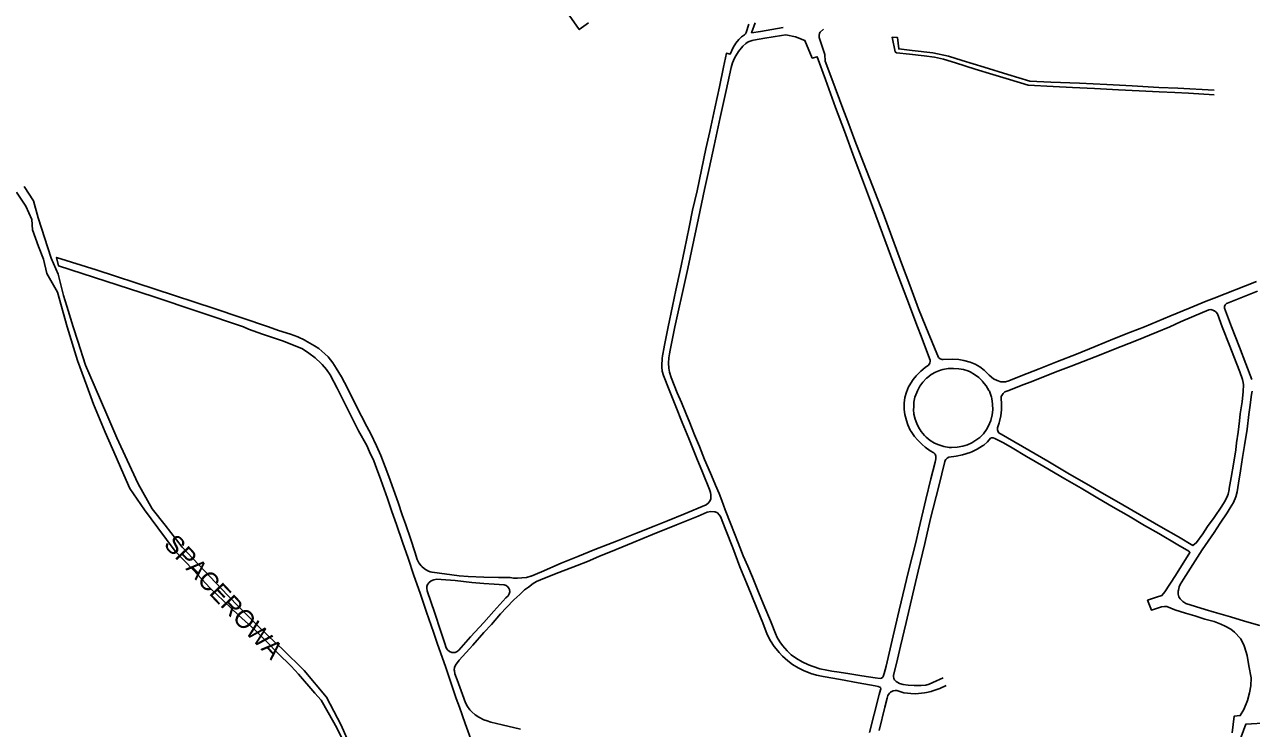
# Model space of a CAD drawing. Extents: x -304109 to -273954, y 21500 to 39796.
# Drawn here: x -298252 to -297580, y 25530 to 25916 of the extents above; entities that cross this region are included whole.
import ezdxf

# ---------------------------------------------------------------- set-up
doc = ezdxf.new("R2010")
doc.units = 0
doc.layers.add('krawedzie_ulic', color=7, linetype='Continuous')
doc.layers.add('nazwy_ulic', color=7, linetype='Continuous')

msp = doc.modelspace()

# ---------------------------------------------------------------- linework, layer by layer
at = {"layer": 'krawedzie_ulic'}
for points in [[(-297954.53, 25922.612), (-297947.745, 25912.876), (-297942.673, 25916.546)], [(-297854.837, 25915.794), (-297856.367, 25911.3), (-297856.649, 25910.555), (-297857.269, 25909.968), (-297858.868, 25908.887), (-297860.319, 25907.44), (-297861.955, 25905.472), (-297863.426, 25903.106), (-297864.991, 25899.477), (-297867.08, 25899.91), (-297868.679, 25892.263), (-297870.959, 25881.582), (-297873.533, 25869.83), (-297876.249, 25857.008), (-297878.339, 25847.626), (-297880.838, 25836.078), (-297883.06, 25824.634), (-297885.67, 25813.899), (-297887.457, 25804.698), (-297890.05, 25792.31), (-297892.5, 25780.89), (-297894.805, 25770.157), (-297896.646, 25761.312), (-297898.948, 25750), (-297901.213, 25739.193), (-297901.289, 25738.874), (-297902.173, 25734.246), (-297902.361, 25732.64), (-297902.503, 25728.96), (-297902.505, 25728.137), (-297902.243, 25725.769), (-297901.589, 25723.479), (-297898.523, 25715.628), (-297894.764, 25706.47), (-297891.279, 25697.698), (-297887.693, 25688.822), (-297883.246, 25677.976), (-297880.275, 25670.534), (-297876.396, 25660.866), (-297875.833, 25659.332), (-297875.64, 25658.115), (-297875.65, 25656.124), (-297875.692, 25655.912), (-297876.188, 25654.572), (-297877.035, 25653.42), (-297878.167, 25652.547), (-297890.443, 25647.474), (-297899.317, 25643.78), (-297906.706, 25640.854), (-297916.421, 25637.069), (-297927.238, 25632.715), (-297939.126, 25628.069), (-297948.511, 25624.229), (-297957.538, 25620.512), (-297968.46, 25615.904), (-297974.137, 25613.565), (-297974.246, 25613.523), (-297976.663, 25612.81), (-297979.161, 25612.489), (-297981.528, 25612.343), (-297983.638, 25612.347), (-297985.54, 25612.678), (-297991.921, 25612.714), (-298000, 25613.008), (-298008.635, 25613.363), (-298013.42, 25613.651), (-298028.318, 25615.602), (-298029.389, 25615.897)], [(-297836.083, 25913.953), (-297848.468, 25911.927), (-297853.341, 25911.183), (-297851.311, 25916.496)], [(-297712.457, 25720.496), (-297714.323, 25719.982), (-297716.277, 25719.855), (-297716.856, 25719.968), (-297718.882, 25720.624), (-297720.751, 25721.646), (-297723.136, 25723.567), (-297725.57, 25726.01), (-297725.883, 25726.295), (-297728.233, 25728.122), (-297730.807, 25729.618), (-297733.628, 25730.711), (-297737.159, 25731.688), (-297739.857, 25732.159), (-297743.479, 25732.436), (-297748.466, 25732.148), (-297748.868, 25732.188), (-297750.046, 25732.568), (-297751.043, 25733.302), (-297753.181, 25738.47), (-297757.922, 25750), (-297761.826, 25759.838), (-297766.636, 25772.801), (-297770.712, 25783.484), (-297776.569, 25799.41), (-297781.251, 25812.298), (-297787.1, 25827.333), (-297792.008, 25839.914), (-297796.835, 25852.063), (-297800.705, 25862.519), (-297803.295, 25869.711), (-297809.409, 25885.913), (-297813.092, 25895.507), (-297813.207, 25899.295), (-297816.251, 25908.54), (-297816.408, 25909.698), (-297816.167, 25910.842), (-297815.823, 25911.495), (-297813.908, 25913.094)], [(-297895.313, 25750), (-297893.123, 25759.879), (-297891.47, 25767.17), (-297888.215, 25781.931), (-297884.918, 25797.557), (-297882.372, 25809.64), (-297879.076, 25825.368), (-297876.625, 25836.737), (-297873.831, 25849.331), (-297870.532, 25864.754), (-297867.201, 25879.567), (-297864.482, 25892.058), (-297863.75, 25894.71), (-297862.641, 25897.228), (-297861.905, 25898.496), (-297860.481, 25900.928), (-297858.196, 25903.752), (-297856.527, 25905.238), (-297855.145, 25906.127), (-297853.045, 25906.949), (-297852.257, 25907.153), (-297846.04, 25908.192), (-297836.98, 25909.645), (-297834.62, 25910.029), (-297829.244, 25908.846), (-297824.166, 25906.998), (-297820.101, 25897.281), (-297817.49, 25897.973), (-297812.889, 25885.618), (-297807.317, 25870.248), (-297802.506, 25857.26), (-297797.12, 25842.677), (-297792.497, 25830.601), (-297787.111, 25815.992), (-297781.57, 25801.258), (-297774.066, 25780.953), (-297768.317, 25765.661), (-297762.473, 25750), (-297760.384, 25745.029), (-297757.446, 25737.129), (-297755.463, 25731.735), (-297755.48, 25731.329), (-297755.792, 25730.135), (-297756.467, 25729.103), (-297758.317, 25727.729), (-297760.567, 25725.856), (-297763.212, 25723.192), (-297764.814, 25721.135), (-297767.053, 25717.725), (-297767.366, 25717.129), (-297768.561, 25714.329), (-297769.38, 25711.397), (-297769.72, 25708.209), (-297769.704, 25704.737), (-297769.319, 25702.044), (-297768.491, 25698.819), (-297767.732, 25696.37), (-297766.457, 25693.475), (-297765.991, 25692.687), (-297764.067, 25689.933), (-297762.534, 25688.157), (-297759.958, 25685.679), (-297758.185, 25684.135), (-297755.457, 25682.209), (-297753.44, 25680.986), (-297752.843, 25680.25), (-297752.474, 25679.218), (-297752.448, 25677.69), (-297752.776, 25675.839), (-297755.142, 25666.791), (-297757.872, 25655.432), (-297761.663, 25639.179), (-297763.444, 25631.903), (-297767.304, 25616.16), (-297772.488, 25594.914), (-297775.79, 25580.817), (-297779.662, 25564.183), (-297780.761, 25560.23), (-297781.268, 25558.533), (-297781.452, 25558.238), (-297782.118, 25557.686), (-297782.961, 25557.487), (-297785.729, 25557.754), (-297792.958, 25558.921), (-297799.579, 25559.927), (-297805.363, 25560.82), (-297809.294, 25561.484), (-297812.058, 25561.98), (-297815.885, 25562.759), (-297819.613, 25563.926), (-297822.084, 25564.94), (-297825.708, 25566.585), (-297828.722, 25568.312), (-297831.571, 25570.443), (-297833.873, 25572.58)], [(-297600, 25879.665), (-297619.847, 25880.807), (-297630.223, 25881.22), (-297644.925, 25882.116), (-297658.735, 25882.742), (-297673.69, 25883.457), (-297689.355, 25884.088), (-297701.003, 25884.587), (-297712.913, 25888.339), (-297725.892, 25892.255), (-297738.005, 25896.029), (-297745.478, 25898.383), (-297754.139, 25900.163), (-297765.311, 25901.406), (-297772.718, 25902.286), (-297773.418, 25908.609), (-297776.318, 25908.778), (-297774.684, 25900.661), (-297774.043, 25900.134), (-297766.918, 25899.404), (-297758.9, 25898.455), (-297753.2, 25897.861), (-297748.307, 25896.646), (-297741.678, 25894.741), (-297730.788, 25891.283), (-297721.251, 25888.343), (-297712.019, 25885.476), (-297701.87, 25882.39), (-297688.161, 25881.635), (-297677.656, 25881.097), (-297665.603, 25880.653), (-297652.299, 25879.843), (-297641.059, 25879.415), (-297630.097, 25878.831), (-297621.551, 25878.422), (-297614.022, 25877.976), (-297600, 25877.224)], [(-298255.844, 25823.834), (-298250.765, 25816.195), (-298247.591, 25808.782), (-298247.194, 25803.232), (-298243.962, 25794.037), (-298241.063, 25787.11), (-298239.242, 25779.204), (-298233.479, 25768.962), (-298228.105, 25750), (-298222.521, 25731.558), (-298217.459, 25717.655), (-298213.806, 25707.652), (-298207.383, 25692.312), (-298201.331, 25678.647), (-298198.446, 25671.914), (-298193.873, 25661.487), (-298185.753, 25649.746), (-298178.516, 25640.003), (-298169.064, 25627.231), (-298158.971, 25616.701), (-298150.031, 25607.126), (-298142.307, 25599.7), (-298134.404, 25592.199), (-298125.222, 25583.947), (-298119.009, 25577.651), (-298112.718, 25571.305), (-298105.505, 25564.153), (-298101.496, 25559.717), (-298092.499, 25549.355), (-298089.081, 25545.549), (-298085.204, 25538.851), (-298080.395, 25530.357), (-298074.562, 25518.392)], [(-298074.977, 25524.791), (-298078.12, 25531.877), (-298086.095, 25547.227), (-298098.286, 25561.855), (-298110.321, 25573.409), (-298117.737, 25580.508), (-298125.796, 25588.287), (-298133.96, 25596.522), (-298140.199, 25602.869), (-298153.375, 25616.675), (-298165.14, 25629.324), (-298174.51, 25641.411), (-298181.613, 25650.443), (-298189.319, 25664.145), (-298195.287, 25677.024), (-298200.92, 25689.321), (-298205.934, 25700.811), (-298213.419, 25718.173), (-298218.199, 25729.106), (-298222.389, 25742.154), (-298224.822, 25750), (-298228.401, 25761.348), (-298230.217, 25767.296), (-298233.042, 25778.852), (-298236.988, 25787.724), (-298243.995, 25809.834), (-298246.538, 25819.122), (-298251.792, 25826.967)], [(-298036.446, 25622.643), (-298037.756, 25626.773), (-298039.98, 25633.537), (-298042.724, 25641.541), (-298044.785, 25647.137), (-298046.931, 25653.749), (-298049.362, 25660.867), (-298051.921, 25668.11), (-298053.928, 25673.377), (-298056.299, 25679.581), (-298058.79, 25684.945), (-298061.927, 25691.37), (-298064.101, 25695.39), (-298066.925, 25701.082), (-298070.966, 25708.973), (-298074.671, 25716.409), (-298078.01, 25722.68), (-298080.902, 25727.38), (-298082.704, 25730.267), (-298085.207, 25733.592), (-298086.977, 25735.295), (-298090.412, 25738.17), (-298092.651, 25739.624), (-298097.804, 25742.626), (-298097.945, 25742.703), (-298101.78, 25744.541), (-298105.771, 25746.011), (-298112.454, 25748.009), (-298117.99, 25750), (-298147.712, 25760.106), (-298212.318, 25781.333), (-298233.984, 25788.096), (-298232.916, 25783.403), (-298181.026, 25766.597), (-298131.624, 25750), (-298128.868, 25748.803), (-298121.187, 25746.128), (-298109.73, 25742.215), (-298101.05, 25738.786), (-298099.71, 25738.136), (-298097.036, 25736.51), (-298095.854, 25735.722), (-298092.307, 25733.041), (-298089.015, 25730.052), (-298088.442, 25729.473), (-298086.1, 25726.756), (-298084.074, 25723.795), (-298080.242, 25716.41), (-298076.226, 25708.418), (-298072.366, 25700.754), (-298068.607, 25693.013), (-298064.082, 25685.025), (-298062.576, 25681.634), (-298060.292, 25676.725), (-298058.703, 25672.623), (-298056.305, 25666.318), (-298052.751, 25655.959), (-298050.269, 25648.867), (-298047.788, 25641.724), (-298044.443, 25632.024), (-298041.438, 25623.361), (-298038.222, 25613.786), (-298034.826, 25604.086), (-298031.297, 25593.726), (-298027.586, 25582.859), (-298025.262, 25576.3), (-298021.054, 25563.964), (-298015.069, 25546.462), (-298013.295, 25541.701), (-298010.135, 25532.735), (-298006.376, 25522.25)], [(-297712.457, 25720.496), (-297705.729, 25723.17), (-297695.861, 25727.029), (-297685.71, 25731.088), (-297675.458, 25735.119), (-297665.23, 25739.202), (-297654.49, 25743.583), (-297645.77, 25747.127), (-297638.226, 25750), (-297624.287, 25755.98), (-297613.198, 25760.381), (-297604.339, 25764.07), (-297600, 25765.849), (-297576.784, 25774.895)], [(-297579.376, 25721.193), (-297582.577, 25729.85), (-297586.157, 25738.992), (-297590.442, 25750), (-297594.403, 25760.216), (-297594.407, 25761.204), (-297594.023, 25762.115), (-297593.312, 25762.801), (-297592.593, 25763.111), (-297576.257, 25769.61)], [(-297624.244, 25750), (-297618.509, 25752.767), (-297611.119, 25755.956), (-297602.892, 25759.332), (-297601.754, 25759.471), (-297600.636, 25759.213), (-297600, 25758.856), (-297599.767, 25758.752), (-297598.839, 25758.072), (-297598.197, 25757.117), (-297595.63, 25750), (-297591.394, 25739.491), (-297589.124, 25733.888), (-297585.999, 25725.46), (-297584.539, 25721.132), (-297584.076, 25719.537), (-297583.989, 25718.205), (-297584.052, 25714.645), (-297584.707, 25708.975), (-297585.671, 25702.339), (-297586.141, 25698.525), (-297586.899, 25692.449), (-297587.708, 25686.474), (-297588.128, 25682.66), (-297589.451, 25674.805), (-297590.62, 25667.56), (-297591.684, 25661.484), (-297591.744, 25660.913), (-297592.253, 25658.434), (-297592.975, 25656.559), (-297594.251, 25654.218), (-297595.734, 25651.806), (-297600, 25645.622), (-297603.581, 25640.735), (-297606.257, 25636.727), (-297609.58, 25631.863), (-297611.661, 25630.34), (-297619.553, 25634.95), (-297629.187, 25640.423), (-297644.365, 25649.33), (-297652.184, 25653.761), (-297660.303, 25658.45), (-297669.91, 25664.05), (-297679.164, 25669.416), (-297691.115, 25676.447), (-297704.882, 25684.444), (-297717.946, 25691.923), (-297718.313, 25692.511), (-297718.637, 25693.623), (-297718.566, 25694.78), (-297717.765, 25697.491), (-297717.555, 25698.18), (-297716.853, 25701.318), (-297716.546, 25704.52), (-297716.421, 25705.507), (-297716.367, 25708.129), (-297716.712, 25710.729), (-297716.569, 25711.821), (-297716.343, 25712.421), (-297715.596, 25713.586), (-297714.548, 25714.49), (-297712.529, 25715.251), (-297705.754, 25717.905), (-297699.363, 25720.336), (-297687.09, 25725.205), (-297678.221, 25728.518), (-297665.081, 25733.579), (-297650.916, 25739.236), (-297642.452, 25742.656), (-297631.43, 25747.186), (-297624.244, 25750)], [(-297846.018, 25596.351), (-297849.459, 25604.639), (-297852.849, 25612.978), (-297855.459, 25618.94), (-297857.895, 25624.646), (-297860.642, 25631.678), (-297864.741, 25642.011), (-297867.885, 25649.761), (-297869.666, 25654.974), (-297871.088, 25658.733), (-297873.006, 25663.261), (-297875.295, 25668.533), (-297877.14, 25672.882), (-297879.058, 25677.461), (-297881.908, 25684.47), (-297884.51, 25690.966), (-297887.214, 25697.464), (-297889.325, 25702.758), (-297891.759, 25708.566), (-297893.997, 25713.912), (-297897.36, 25722.302), (-297898.227, 25725.258), (-297898.609, 25727.431), (-297898.875, 25730.24), (-297898.742, 25733.059), (-297898.372, 25735.186), (-297898.011, 25737.344), (-297896.65, 25743.659), (-297895.313, 25750)], [(-297721.77, 25710.824), (-297721.295, 25707.769), (-297721.219, 25704.678), (-297721.49, 25701.917), (-297722.365, 25698.763), (-297723.617, 25695.74), (-297724.682, 25693.77), (-297726.397, 25691.511), (-297728.413, 25689.516), (-297730.459, 25687.973), (-297732.709, 25686.518), (-297735.151, 25685.415), (-297737.599, 25684.713), (-297740.654, 25684.147), (-297743.757, 25683.978), (-297745.058, 25684.026), (-297747.978, 25684.515), (-297750.805, 25685.392), (-297753.083, 25686.425), (-297755.478, 25687.877), (-297757.641, 25689.655), (-297758.591, 25690.621), (-297760.412, 25692.776), (-297761.911, 25695.166), (-297762.796, 25697.063), (-297763.78, 25699.548), (-297764.382, 25702.152), (-297764.589, 25704.816), (-297764.549, 25706.066), (-297764.39, 25708.827), (-297763.836, 25711.536), (-297762.896, 25714.137), (-297762.49, 25714.992), (-297761.142, 25717.506), (-297759.456, 25719.806), (-297757.466, 25721.849), (-297757.1, 25722.167), (-297754.923, 25723.869), (-297752.523, 25725.239), (-297749.951, 25726.249), (-297748.545, 25726.629), (-297745.637, 25727.168), (-297742.684, 25727.311), (-297739.843, 25727.07), (-297737.305, 25726.664), (-297734.86, 25725.871), (-297733.69, 25725.333), (-297731.186, 25723.967), (-297728.897, 25722.264), (-297726.868, 25720.258), (-297726.797, 25720.177), (-297724.917, 25717.824), (-297723.365, 25715.242), (-297723.112, 25714.734), (-297721.988, 25711.611), (-297721.77, 25710.824)], [(-297712.58, 25720.447), (-297712.457, 25720.496)], [(-297712.457, 25720.496), (-297712.435, 25720.502), (-297712.403, 25720.514)], [(-297600, 25593.807), (-297604.864, 25595.272), (-297615.47, 25598.52), (-297617.159, 25599.625), (-297618.598, 25601.041), (-297619.36, 25602.083), (-297619.724, 25603.626), (-297619.691, 25605.212), (-297619.588, 25605.749), (-297619.198, 25607.6), (-297618.627, 25608.966), (-297616.857, 25611.817), (-297612.958, 25617.817), (-297606.561, 25627.854), (-297600, 25637.431), (-297596.706, 25642.601), (-297592.924, 25648.084), (-297591.262, 25650.877), (-297589.319, 25653.923), (-297588.142, 25656.892), (-297587.392, 25659.742), (-297586.638, 25664.394), (-297585.471, 25671.156), (-297584.48, 25678.554), (-297583.39, 25685.062), (-297581.935, 25694.036), (-297580.942, 25701.969), (-297580.496, 25705.91), (-297579.608, 25712.902), (-297579.245, 25714.885)], [(-297748.432, 25557.779), (-297754.088, 25555.16), (-297756.035, 25554.299), (-297757.945, 25553.839), (-297760.39, 25553.593), (-297764.203, 25553.568), (-297767.655, 25553.751), (-297770.271, 25554.16), (-297772.255, 25554.768), (-297773.205, 25555.218), (-297774.236, 25555.794), (-297775.018, 25556.68), (-297775.361, 25557.409), (-297775.621, 25558.437), (-297775.564, 25559.192), (-297774.024, 25565.581), (-297771.804, 25575.064), (-297768.747, 25588.021), (-297764.963, 25603.765), (-297762.014, 25616.265), (-297758.468, 25631.428), (-297755.3, 25644.993), (-297750.751, 25662.712), (-297747.405, 25676.325), (-297747.296, 25676.807), (-297747.032, 25677.337), (-297746.28, 25678.169), (-297745.286, 25678.688), (-297741.338, 25679.219), (-297737.899, 25679.965), (-297733.529, 25681.274), (-297732.699, 25681.594), (-297729.7, 25683.02), (-297726.894, 25684.796), (-297726.191, 25685.282), (-297724.186, 25686.991), (-297722.462, 25688.983), (-297721.981, 25689.197), (-297721.041, 25689.284), (-297720.148, 25688.977), (-297715.404, 25686.47), (-297710.689, 25683.76), (-297702.774, 25678.997), (-297693.191, 25673.474), (-297681.846, 25666.782), (-297672.767, 25661.622), (-297663.64, 25656.257), (-297655.244, 25651.31), (-297646.897, 25646.49), (-297638.073, 25641.282), (-297630.306, 25636.826), (-297619.843, 25630.68), (-297613.791, 25627.164), (-297613.294, 25626.394), (-297621.201, 25613.885), (-297626.922, 25604.883), (-297628.628, 25602.947), (-297631.566, 25601.944), (-297636.444, 25600.332), (-297634.336, 25594.86), (-297628.792, 25596.743), (-297627.238, 25596.951), (-297625.891, 25596.907), (-297621.442, 25595.116), (-297615.597, 25593.205), (-297610.66, 25591.739), (-297605.015, 25589.983), (-297600, 25588.568), (-297596.291, 25587.237), (-297593.973, 25586.179), (-297590.932, 25584.376), (-297588.797, 25582.806), (-297585.601, 25579.292), (-297585.301, 25578.93), (-297583.798, 25575.843), (-297583.407, 25574.855), (-297581.974, 25569.992), (-297580.951, 25564.292), (-297579.803, 25557.828), (-297579.843, 25553.479), (-297580.594, 25549.564), (-297581.778, 25545.295), (-297583.803, 25540.519), (-297585.722, 25537.117), (-297589.029, 25536.872), (-297590.077, 25527.745)], [(-297788.722, 25527.881), (-297786.114, 25537.842), (-297783.393, 25548.591), (-297782.694, 25551.252), (-297782.569, 25551.746), (-297782.728, 25552.448), (-297783.038, 25552.701), (-297783.989, 25553.126), (-297785.714, 25553.455), (-297794.97, 25555.082), (-297804.606, 25556.842), (-297814.064, 25558.573), (-297816.828, 25559.12), (-297817.699, 25559.279), (-297820.945, 25560.127), (-297824.067, 25561.355), (-297824.569, 25561.568), (-297827.81, 25563.191), (-297830.852, 25565.162), (-297833.446, 25567.032), (-297836.407, 25569.613), (-297838.289, 25571.604), (-297840.809, 25574.76), (-297840.888, 25574.87), (-297842.994, 25578.138), (-297844.753, 25581.606), (-297847.258, 25587.846), (-297850.155, 25595.084), (-297853.517, 25603.601), (-297856.148, 25609.818), (-297859.684, 25618.642), (-297863.63, 25628.946), (-297867.508, 25638.742), (-297870.401, 25646.234), (-297870.995, 25647.119), (-297872.055, 25648.082), (-297873.34, 25648.716), (-297873.594, 25648.753), (-297875.604, 25648.823), (-297877.589, 25648.494), (-297882.628, 25646.376), (-297894.493, 25641.552), (-297907.509, 25636.286), (-297918.122, 25631.929)], [(-297918.122, 25631.929), (-297927.507, 25628.089), (-297937.07, 25624.226), (-297943.286, 25621.563), (-297948.834, 25619.375), (-297958.856, 25615.442), (-297966.757, 25612.32)], [(-298029.389, 25615.897), (-298030.588, 25616.37), (-298032.42, 25617.437), (-298034.02, 25618.829), (-298034.305, 25619.129), (-298035.546, 25620.782), (-298036.446, 25622.643)], [(-298000, 25609.502), (-298006.493, 25610.003), (-298015.685, 25611.039), (-298023.297, 25611.658), (-298025.714, 25611.763), (-298027.281, 25611.52), (-298028.739, 25610.894), (-298029.971, 25609.947), (-298030.738, 25608.943), (-298031.154, 25607.75), (-298031.215, 25606.887), (-298030.959, 25605.526), (-298030.947, 25605.492), (-298026.866, 25593.155), (-298023.753, 25583.783), (-298021.398, 25576.563), (-298020.64, 25574.308), (-298019.829, 25573.167), (-298018.721, 25572.285), (-298017.411, 25571.746), (-298016.921, 25571.654), (-298015.724, 25571.713), (-298014.613, 25572.161), (-298013.709, 25572.947), (-298007.289, 25580.22), (-298000, 25588.109), (-297994.497, 25594.282), (-297987.833, 25601.593), (-297986.672, 25602.773), (-297986.654, 25602.793), (-297986.021, 25603.802), (-297985.756, 25604.962), (-297985.887, 25606.145), (-297986.04, 25606.524), (-297986.739, 25607.55), (-297987.727, 25608.303), (-297988.901, 25608.705), (-297994.337, 25609.059), (-298000, 25609.502)], [(-297966.757, 25612.32), (-297971.105, 25610.471), (-297972.987, 25609.379), (-297975.546, 25607.505), (-297977.616, 25605.923), (-297980.256, 25603.474), (-297983.502, 25600.513), (-297987.604, 25596.299), (-297990.908, 25592.758), (-297995.769, 25587.076), (-298000, 25582.546), (-298005.976, 25575.709), (-298013.429, 25567.386), (-298015.542, 25564.801)], [(-297833.873, 25572.58), (-297836.392, 25575.424), (-297837.922, 25577.493), (-297839.337, 25579.929), (-297840.298, 25582.028), (-297843.047, 25588.959), (-297846.018, 25596.351)], [(-297575.002, 25586.377), (-297583.386, 25588.767), (-297591.083, 25591.232), (-297594.792, 25592.261), (-297600, 25593.807)], [(-298015.542, 25564.801), (-298016.045, 25563.492), (-298016.161, 25562.094), (-298016.097, 25561.544), (-298015.854, 25560.047), (-298014.576, 25556.603), (-298011.63, 25548.728), (-298010.01, 25544.068), (-298009.006, 25542.051), (-298007.662, 25540.243), (-298006.582, 25539.169), (-298004.703, 25537.473), (-298002.739, 25536.18), (-298000, 25534.807), (-297998.226, 25534.15), (-297996.176, 25533.461), (-297989.891, 25532.027), (-297979.959, 25529.653)], [(-297783.367, 25528.953), (-297780.287, 25541.731), (-297779.097, 25546.726), (-297778.646, 25548.142), (-297777.836, 25549.388), (-297777.298, 25549.932), (-297775.833, 25550.635), (-297774.665, 25550.913), (-297773.754, 25550.865), (-297773.321, 25550.691), (-297769.979, 25549.656), (-297769.751, 25549.6), (-297766.046, 25549.172), (-297763.504, 25549.108), (-297758.632, 25549.585)], [(-297758.632, 25549.585), (-297757.597, 25549.739), (-297754.93, 25550.322), (-297754.638, 25550.411), (-297750.168, 25551.902), (-297746.686, 25553.635)], [(-297586.511, 25522.037), (-297582.712, 25532.352), (-297570.478, 25533.052), (-297561.501, 25533.102), (-297557.152, 25533.292)]]:
    msp.add_lwpolyline(points, dxfattribs=at)

# ---------------------------------------------------------------- texts
at = {"layer": 'nazwy_ulic'}
msp.add_text('SPACEROWA', height=10, rotation=313.112139, dxfattribs=at).set_placement((-298175.771, 25630.506))

doc.saveas('drawing.dxf')
